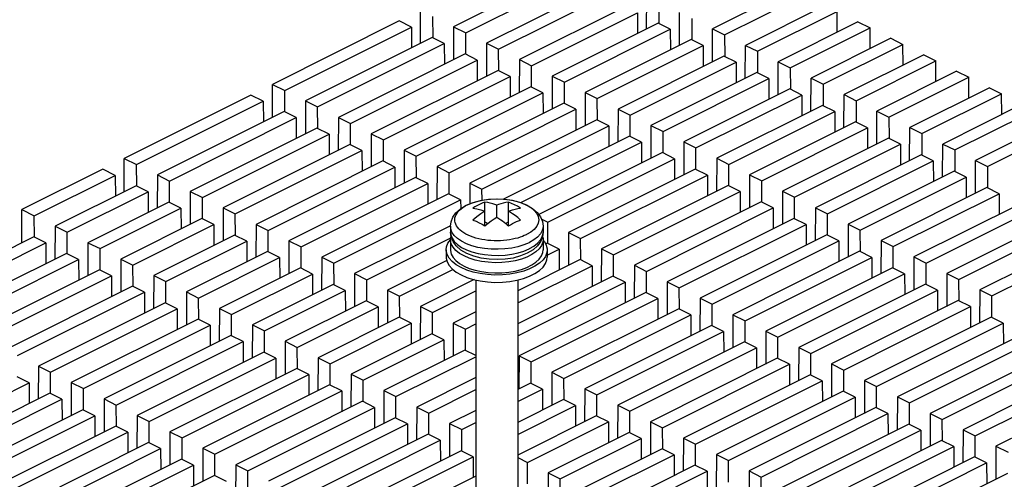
# Paper-space layout '005_EXP_CORICANT_PE_DRAWING_3_1' of a CAD drawing. Header units: millimetres. Extents: x 6 to 413, y 7 to 290.
# Tile 276 of 362: x 237.19 to 247.72, y 210.39 to 215.31. Entities that reach past the tile are written whole.
import ezdxf

# ---------------------------------------------------------------- set-up
doc = ezdxf.new("R2010")
doc.units = ezdxf.units.MM
doc.header["$LTSCALE"] = 23.1
doc.layers.add('M2P5X17_BL236', color=7, linetype='CONTINUOUS')
doc.layers.add('PCOM_B702_A__HEATSINK_BL253', color=7, linetype='CONTINUOUS')

# ---------------------------------------------------------------- blocks, each defined once
blk = doc.blocks.new('M2P5X17_BL236', base_point=(242.289, 211.697))
at = {"layer": 'M2P5X17_BL236', "color": 7, "linetype": 'Continuous'}
for p, q in [((241.948, 213.311), (241.972, 213.324)), ((241.972, 213.324), (241.975, 213.325)), ((241.975, 213.325), (242.028, 213.348)), ((242.162, 213.1), (242.162, 213.354)), ((242.289, 213.195), (242.289, 213.322)), ((242.416, 213.1), (242.416, 213.354)), ((241.794, 213.097), (241.794, 213.032)), ((242.162, 213.144), (242.195, 213.127)), ((242.383, 213.127), (242.416, 213.144)), ((242.459, 213.125), (242.48, 213.136)), ((242.716, 213.096), (242.689, 213.063)), ((242.784, 213.097), (242.784, 213.032)), ((241.794, 213.032), (241.797, 213.005)), ((241.8, 212.982), (241.794, 213.032)), ((241.821, 212.933), (241.8, 212.982)), ((242.606, 213.007), (242.603, 213.005)), ((242.784, 213.032), (242.778, 212.984)), ((241.794, 212.954), (241.794, 212.845)), ((242.639, 212.922), (242.636, 212.92)), ((242.784, 212.951), (242.784, 212.845)), ((241.749, 212.845), (241.749, 212.767)), ((242.637, 212.856), (242.639, 212.857)), ((242.829, 212.845), (242.829, 212.767)), ((242.064, 212.523), (242.064, 210.117)), ((242.514, 212.522), (242.514, 210.117))]:
    blk.add_line(p, q, dxfattribs=at)
for points in [[(241.962, 213.321), (242.035, 213.351), (242.115, 213.372), (242.199, 213.385), (242.285, 213.39), (242.371, 213.386), (242.455, 213.374), (242.534, 213.353), (242.608, 213.325), (242.672, 213.287), (242.722, 213.244), (242.757, 213.196), (242.777, 213.147), (242.784, 213.097)], [(242.028, 213.348), (242.089, 213.366), (242.154, 213.379), (242.222, 213.387), (242.292, 213.39), (242.362, 213.387), (242.43, 213.378), (242.495, 213.365), (242.555, 213.346)], [(241.794, 213.097), (241.8, 213.145), (241.819, 213.193), (241.852, 213.24), (241.901, 213.284), (241.962, 213.321)], [(241.869, 213.086), (241.858, 213.102), (241.85, 213.118), (241.844, 213.135), (241.841, 213.152), (241.84, 213.17), (241.842, 213.187), (241.847, 213.204), (241.854, 213.22), (241.864, 213.237), (241.876, 213.253), (241.891, 213.269), (241.908, 213.283), (241.927, 213.298), (241.948, 213.311)], [(242.098, 213.327), (242.077, 213.315), (242.056, 213.304), (242.034, 213.291)], [(242.034, 213.291), (242.076, 213.284), (242.119, 213.273), (242.162, 213.258)], [(242.162, 213.354), (242.141, 213.346), (242.119, 213.337), (242.098, 213.327)], [(242.289, 213.322), (242.269, 213.329), (242.246, 213.337), (242.22, 213.344), (242.192, 213.35), (242.162, 213.354)], [(242.416, 213.354), (242.386, 213.35), (242.358, 213.344), (242.332, 213.337), (242.309, 213.329), (242.289, 213.322)], [(242.543, 213.291), (242.512, 213.31), (242.48, 213.327), (242.448, 213.341), (242.416, 213.354)], [(242.416, 213.258), (242.436, 213.266), (242.459, 213.273), (242.485, 213.28), (242.513, 213.286), (242.543, 213.291)], [(242.555, 213.346), (242.608, 213.323), (242.653, 213.296), (242.69, 213.266), (242.716, 213.234), (242.732, 213.2), (242.738, 213.165), (242.732, 213.13), (242.716, 213.096)], [(242.162, 213.258), (242.119, 213.23), (242.077, 213.199), (242.034, 213.163)], [(242.228, 213.154), (242.26, 213.176), (242.289, 213.195)], [(242.289, 213.195), (242.31, 213.181), (242.331, 213.167)], [(242.543, 213.163), (242.513, 213.189), (242.485, 213.211), (242.459, 213.23), (242.436, 213.245), (242.416, 213.258)], [(241.912, 212.936), (241.869, 212.966), (241.835, 212.999), (241.81, 213.034), (241.797, 213.07), (241.794, 213.097)], [(241.936, 213.026), (241.916, 213.04), (241.898, 213.055), (241.883, 213.07), (241.869, 213.086)], [(242.034, 213.163), (242.068, 213.15), (242.101, 213.134)], [(242.101, 213.134), (242.132, 213.118), (242.162, 213.1)], [(242.162, 213.1), (242.196, 213.128), (242.228, 213.154)], [(242.331, 213.167), (242.35, 213.153), (242.368, 213.139), (242.385, 213.126), (242.401, 213.113), (242.416, 213.1)], [(242.416, 213.1), (242.437, 213.113), (242.459, 213.125)], [(242.48, 213.136), (242.501, 213.146), (242.522, 213.155), (242.543, 213.163)], [(242.784, 213.097), (242.784, 213.087), (242.775, 213.051), (242.756, 213.015), (242.726, 212.981)], [(241.794, 212.954), (241.797, 212.982), (241.8, 212.989)], [(241.797, 213.005), (241.811, 212.969), (241.835, 212.934), (241.869, 212.901), (241.913, 212.871)], [(242.603, 213.005), (242.583, 212.996), (242.563, 212.987), (242.539, 212.979), (242.514, 212.971), (242.486, 212.964), (242.457, 212.957), (242.426, 212.952), (242.395, 212.947), (242.362, 212.944), (242.329, 212.942), (242.295, 212.941), (242.261, 212.941), (242.227, 212.943), (242.194, 212.946), (242.161, 212.95), (242.129, 212.956), (242.097, 212.962), (242.066, 212.97), (242.037, 212.98), (242.009, 212.99), (241.983, 213.001), (241.958, 213.013), (241.936, 213.026)], [(242.689, 213.063), (242.652, 213.033), (242.606, 213.007)], [(242.778, 212.984), (242.759, 212.936), (242.726, 212.889), (242.677, 212.846), (242.616, 212.809)], [(242.639, 212.857), (242.687, 212.885), (242.726, 212.916), (242.756, 212.95), (242.775, 212.986), (242.784, 213.023), (242.784, 213.032)], [(242.726, 212.981), (242.687, 212.95), (242.639, 212.922)], [(242.778, 212.987), (242.784, 212.964), (242.784, 212.954)], [(241.749, 212.845), (241.752, 212.875), (241.767, 212.915), (241.794, 212.953)], [(241.939, 212.779), (241.891, 212.807), (241.851, 212.839), (241.822, 212.873), (241.803, 212.908), (241.794, 212.945), (241.794, 212.954)], [(242.616, 212.809), (242.543, 212.779), (242.463, 212.757), (242.379, 212.744), (242.293, 212.74), (242.207, 212.743), (242.123, 212.755), (242.044, 212.776), (241.97, 212.805), (241.906, 212.842), (241.856, 212.886), (241.821, 212.933)], [(242.636, 212.92), (242.579, 212.897), (242.516, 212.877), (242.449, 212.863), (242.377, 212.854), (242.304, 212.85), (242.23, 212.851), (242.158, 212.858), (242.088, 212.871), (242.023, 212.888), (241.964, 212.91), (241.912, 212.936)], [(241.913, 212.871), (241.965, 212.845), (242.024, 212.823), (242.089, 212.806), (242.159, 212.793), (242.231, 212.786), (242.305, 212.785), (242.378, 212.789), (242.45, 212.798), (242.518, 212.813), (242.58, 212.832), (242.637, 212.856)], [(242.784, 212.954), (242.781, 212.927), (242.767, 212.89), (242.743, 212.855), (242.708, 212.823), (242.664, 212.793), (242.612, 212.767), (242.553, 212.745), (242.487, 212.728), (242.418, 212.715), (242.345, 212.708), (242.271, 212.707), (242.198, 212.711), (242.126, 212.721), (242.058, 212.735), (241.995, 212.755), (241.939, 212.779)], [(242.782, 212.953), (242.799, 212.934), (242.819, 212.895), (242.829, 212.855), (242.829, 212.845)], [(241.907, 212.654), (241.854, 212.685), (241.811, 212.719), (241.779, 212.756), (241.758, 212.795), (241.749, 212.835), (241.749, 212.845)], [(241.749, 212.767), (241.749, 212.757), (241.758, 212.717), (241.779, 212.678), (241.811, 212.641), (241.854, 212.607), (241.907, 212.576)], [(241.794, 212.845), (241.794, 212.836), (241.802, 212.799), (241.821, 212.764), (241.851, 212.73), (241.891, 212.698), (241.939, 212.67)], [(242.829, 212.845), (242.826, 212.815), (242.811, 212.775), (242.784, 212.737), (242.746, 212.702), (242.698, 212.669), (242.641, 212.641), (242.577, 212.617), (242.505, 212.598), (242.429, 212.584), (242.35, 212.577), (242.269, 212.575), (242.189, 212.58), (242.111, 212.59), (242.037, 212.606), (241.968, 212.628), (241.907, 212.654)], [(241.939, 212.67), (241.995, 212.646), (242.058, 212.626), (242.126, 212.612), (242.197, 212.602), (242.27, 212.598), (242.344, 212.599), (242.417, 212.606), (242.487, 212.618), (242.552, 212.636), (242.612, 212.657), (242.664, 212.684), (242.708, 212.713), (242.742, 212.746), (242.767, 212.781), (242.781, 212.817), (242.784, 212.845)], [(242.505, 212.52), (242.576, 212.539), (242.641, 212.563), (242.698, 212.591), (242.746, 212.623), (242.784, 212.659), (242.81, 212.697), (242.825, 212.737), (242.829, 212.767)], [(241.907, 212.576), (241.968, 212.55), (242.037, 212.528)], [(242.037, 212.528), (242.111, 212.512), (242.189, 212.502), (242.269, 212.497), (242.35, 212.499), (242.429, 212.506), (242.505, 212.52)], [(242.448, 210.038), (242.416, 210.024), (242.38, 210.014), (242.34, 210.008), (242.299, 210.005), (242.258, 210.006), (242.217, 210.011), (242.179, 210.019), (242.145, 210.031), (242.116, 210.045), (242.092, 210.062), (242.076, 210.081), (242.066, 210.102), (242.064, 210.117)], [(242.514, 210.117), (242.514, 210.112), (242.508, 210.091), (242.495, 210.072), (242.475, 210.054), (242.448, 210.038)]]:
    blk.add_lwpolyline(points, dxfattribs=at)
blk = doc.blocks.new('PCOM_B702_A__HEATSINK_BL253', base_point=(243.689, 209.293))
at = {"layer": 'PCOM_B702_A__HEATSINK_BL253', "color": 7, "linetype": 'Continuous'}
for p, q in [((242.961, 215.796), (241.828, 215.229)), ((241.958, 215.165), (243.09, 215.731)), ((243.313, 215.62), (242.18, 215.053)), ((245.45, 215.633), (244.597, 215.207)), ((242.309, 214.989), (243.442, 215.555)), ((243.892, 215.206), (243.894, 215.559)), ((244.023, 215.494), (244.024, 215.264)), ((244.726, 215.142), (245.579, 215.569)), ((241.474, 215.052), (241.474, 215.407)), ((243.664, 215.444), (242.532, 214.878)), ((245.801, 215.458), (244.949, 215.031)), ((245.078, 214.967), (245.93, 215.393)), ((245.931, 215.171), (245.93, 215.393)), ((241.245, 215.292), (239.889, 214.614)), ((241.377, 215.226), (241.245, 215.292)), ((241.607, 215.111), (241.606, 215.341)), ((242.661, 214.813), (243.794, 215.379)), ((243.794, 215.379), (243.795, 215.157)), ((244.244, 215.03), (244.245, 215.383)), ((244.374, 215.318), (244.375, 215.089)), ((240.021, 214.548), (241.377, 215.226)), ((241.377, 215.226), (241.378, 215.004)), ((241.828, 215.229), (241.827, 214.877)), ((241.828, 215.229), (241.958, 215.165)), ((244.016, 215.268), (242.883, 214.702)), ((243.013, 214.637), (244.145, 215.204)), ((244.145, 215.204), (244.016, 215.268)), ((244.145, 215.204), (244.146, 214.982)), ((244.595, 214.855), (244.597, 215.207)), ((244.597, 215.207), (244.726, 215.142)), ((246.153, 215.282), (245.3, 214.855)), ((245.429, 214.791), (246.282, 215.217)), ((246.153, 215.282), (246.282, 215.217)), ((246.283, 214.995), (246.282, 215.217)), ((241.599, 215.115), (240.244, 214.437)), ((241.728, 215.05), (241.599, 215.115)), ((241.959, 214.935), (241.958, 215.165)), ((244.368, 215.092), (243.235, 214.526)), ((243.804, 215.162), (243.795, 215.167)), ((244.497, 215.028), (244.368, 215.092)), ((244.726, 215.142), (244.727, 214.913)), ((246.505, 215.106), (245.652, 214.679)), ((246.505, 215.106), (246.634, 215.041)), ((240.373, 214.372), (241.728, 215.05)), ((241.728, 215.05), (241.729, 214.828)), ((242.18, 215.053), (242.179, 214.701)), ((242.18, 215.053), (242.309, 214.989)), ((242.31, 214.759), (242.309, 214.989)), ((243.364, 214.461), (244.497, 215.028)), ((244.497, 215.028), (244.498, 214.806)), ((244.947, 214.679), (244.949, 215.031)), ((244.949, 215.031), (245.078, 214.967)), ((245.781, 214.615), (246.634, 215.041)), ((246.635, 214.819), (246.634, 215.041)), ((241.951, 214.939), (240.596, 214.261)), ((240.725, 214.197), (242.08, 214.874)), ((242.08, 214.874), (241.951, 214.939)), ((242.08, 214.874), (242.081, 214.652)), ((242.532, 214.878), (242.53, 214.525)), ((242.532, 214.878), (242.661, 214.813)), ((244.719, 214.917), (243.587, 214.35)), ((244.849, 214.852), (244.719, 214.917)), ((245.078, 214.967), (245.079, 214.737)), ((246.856, 214.93), (246.004, 214.504)), ((246.133, 214.439), (246.985, 214.866)), ((246.856, 214.93), (246.985, 214.866)), ((246.986, 214.643), (246.985, 214.866)), ((242.303, 214.763), (240.947, 214.085)), ((242.432, 214.699), (242.303, 214.763)), ((242.662, 214.583), (242.661, 214.813)), ((243.716, 214.286), (244.849, 214.852)), ((244.849, 214.852), (244.85, 214.63)), ((245.299, 214.503), (245.3, 214.855)), ((245.3, 214.855), (245.429, 214.791)), ((245.429, 214.791), (245.43, 214.561)), ((241.076, 214.021), (242.432, 214.699)), ((242.432, 214.699), (242.433, 214.476)), ((242.883, 214.702), (242.882, 214.349)), ((242.883, 214.702), (243.013, 214.637)), ((245.071, 214.741), (243.938, 214.174)), ((244.068, 214.11), (245.2, 214.676)), ((245.2, 214.676), (245.071, 214.741)), ((245.2, 214.676), (245.201, 214.454)), ((245.65, 214.327), (245.652, 214.679)), ((245.652, 214.679), (245.781, 214.615)), ((247.208, 214.754), (246.355, 214.328)), ((246.484, 214.263), (247.337, 214.69)), ((247.208, 214.754), (247.337, 214.69)), ((247.338, 214.468), (247.337, 214.69)), ((239.889, 214.26), (239.889, 214.614)), ((239.889, 214.614), (240.021, 214.548)), ((240.022, 214.319), (240.021, 214.548)), ((242.654, 214.587), (241.299, 213.909)), ((242.783, 214.523), (242.654, 214.587)), ((243.014, 214.408), (243.013, 214.637)), ((245.423, 214.565), (244.29, 213.999)), ((245.552, 214.5), (245.423, 214.565)), ((245.781, 214.615), (245.782, 214.385)), ((247.56, 214.578), (246.707, 214.152)), ((247.56, 214.578), (247.689, 214.514)), ((239.66, 214.5), (238.305, 213.822)), ((239.792, 214.434), (239.66, 214.5)), ((241.428, 213.845), (242.783, 214.523)), ((242.783, 214.523), (242.784, 214.301)), ((243.235, 214.526), (243.234, 214.174)), ((243.235, 214.526), (243.364, 214.461)), ((243.365, 214.232), (243.364, 214.461)), ((244.419, 213.934), (245.552, 214.5)), ((245.552, 214.5), (245.553, 214.278)), ((246.002, 214.151), (246.004, 214.504)), ((246.004, 214.504), (246.133, 214.439)), ((246.836, 214.087), (247.689, 214.514)), ((247.69, 214.292), (247.689, 214.514)), ((238.437, 213.756), (239.792, 214.434)), ((239.792, 214.434), (239.793, 214.212)), ((240.244, 214.437), (240.242, 214.084)), ((240.244, 214.437), (240.373, 214.372)), ((240.374, 214.143), (240.373, 214.372)), ((243.006, 214.411), (241.651, 213.734)), ((241.78, 213.669), (243.135, 214.347)), ((243.135, 214.347), (243.006, 214.411)), ((243.135, 214.347), (243.136, 214.125)), ((243.587, 214.35), (243.585, 213.998)), ((243.587, 214.35), (243.716, 214.286)), ((245.774, 214.389), (244.642, 213.823)), ((245.904, 214.325), (245.774, 214.389)), ((246.133, 214.439), (246.134, 214.21)), ((247.911, 214.403), (247.059, 213.976)), ((247.188, 213.912), (248.04, 214.338)), ((240.015, 214.322), (238.659, 213.645)), ((238.788, 213.58), (240.144, 214.258)), ((240.144, 214.258), (240.015, 214.322)), ((240.144, 214.258), (240.145, 214.036)), ((240.596, 214.261), (240.594, 213.909)), ((240.596, 214.261), (240.725, 214.197)), ((243.358, 214.236), (242.002, 213.558)), ((243.487, 214.171), (243.358, 214.236)), ((243.717, 214.056), (243.716, 214.286)), ((244.771, 213.758), (245.904, 214.325)), ((245.904, 214.325), (245.905, 214.103)), ((246.354, 213.975), (246.355, 214.328)), ((246.355, 214.328), (246.484, 214.263)), ((246.484, 214.263), (246.485, 214.034)), ((240.366, 214.147), (239.011, 213.469)), ((240.496, 214.082), (240.366, 214.147)), ((240.726, 213.967), (240.725, 214.197)), ((242.131, 213.493), (243.487, 214.171)), ((243.487, 214.171), (243.488, 213.949)), ((243.938, 214.174), (243.937, 213.822)), ((243.938, 214.174), (244.068, 214.11)), ((246.126, 214.213), (244.993, 213.647)), ((245.123, 213.582), (246.255, 214.149)), ((246.255, 214.149), (246.126, 214.213)), ((246.255, 214.149), (246.256, 213.927)), ((246.705, 213.8), (246.707, 214.152)), ((246.707, 214.152), (246.836, 214.087)), ((248.263, 214.227), (247.41, 213.8)), ((247.539, 213.736), (248.392, 214.162)), ((239.14, 213.404), (240.496, 214.082)), ((240.496, 214.082), (240.497, 213.86)), ((240.947, 214.085), (240.946, 213.733)), ((240.947, 214.085), (241.076, 214.021)), ((241.077, 213.791), (241.076, 214.021)), ((243.709, 214.06), (242.362, 213.386)), ((243.838, 213.995), (243.709, 214.06)), ((244.069, 213.88), (244.068, 214.11)), ((246.478, 214.037), (245.345, 213.471)), ((246.607, 213.973), (246.478, 214.037)), ((246.836, 214.087), (246.837, 213.858)), ((240.718, 213.971), (239.363, 213.293)), ((240.847, 213.906), (240.718, 213.971)), ((242.546, 213.349), (243.838, 213.995)), ((243.838, 213.995), (243.839, 213.773)), ((244.29, 213.999), (244.289, 213.646)), ((244.29, 213.999), (244.419, 213.934)), ((244.42, 213.704), (244.419, 213.934)), ((245.474, 213.407), (246.607, 213.973)), ((246.607, 213.973), (246.608, 213.751)), ((247.057, 213.624), (247.059, 213.976)), ((247.059, 213.976), (247.188, 213.912)), ((238.305, 213.467), (238.305, 213.822)), ((238.305, 213.822), (238.437, 213.756)), ((239.492, 213.228), (240.847, 213.906)), ((240.847, 213.906), (240.848, 213.684)), ((241.299, 213.909), (241.297, 213.557)), ((241.299, 213.909), (241.428, 213.845)), ((241.429, 213.615), (241.428, 213.845)), ((244.061, 213.884), (242.738, 213.222)), ((242.835, 213.142), (244.19, 213.819)), ((244.19, 213.819), (244.061, 213.884)), ((244.19, 213.819), (244.191, 213.597)), ((244.642, 213.823), (244.64, 213.47)), ((244.642, 213.823), (244.771, 213.758)), ((246.829, 213.862), (245.697, 213.295)), ((246.959, 213.797), (246.829, 213.862)), ((247.188, 213.912), (247.189, 213.682)), ((238.075, 213.707), (237.21, 213.275)), ((238.208, 213.641), (238.075, 213.707)), ((238.438, 213.526), (238.437, 213.756)), ((241.07, 213.795), (239.714, 213.117)), ((239.843, 213.053), (241.199, 213.73)), ((241.199, 213.73), (241.07, 213.795)), ((241.199, 213.73), (241.2, 213.508)), ((241.651, 213.734), (241.649, 213.381)), ((241.651, 213.734), (241.78, 213.669)), ((244.413, 213.708), (243.057, 213.03)), ((244.542, 213.644), (244.413, 213.708)), ((244.772, 213.529), (244.771, 213.758)), ((245.826, 213.231), (246.959, 213.797)), ((246.959, 213.797), (246.96, 213.575)), ((247.409, 213.448), (247.41, 213.8)), ((247.41, 213.8), (247.539, 213.736)), ((247.539, 213.736), (247.54, 213.506)), ((237.342, 213.209), (238.208, 213.641)), ((238.208, 213.641), (238.209, 213.419)), ((238.659, 213.645), (238.658, 213.292)), ((238.659, 213.645), (238.788, 213.58)), ((241.421, 213.619), (240.066, 212.941)), ((241.551, 213.555), (241.421, 213.619)), ((241.781, 213.439), (241.78, 213.669)), ((243.186, 212.966), (244.542, 213.644)), ((244.542, 213.644), (244.543, 213.422)), ((244.993, 213.647), (244.992, 213.294)), ((244.993, 213.647), (245.123, 213.582)), ((247.181, 213.686), (246.048, 213.119)), ((246.178, 213.055), (247.31, 213.621)), ((247.31, 213.621), (247.181, 213.686)), ((247.31, 213.621), (247.311, 213.399)), ((238.43, 213.53), (237.565, 213.097)), ((238.559, 213.465), (238.43, 213.53)), ((238.789, 213.35), (238.788, 213.58)), ((240.195, 212.877), (241.551, 213.555)), ((241.551, 213.555), (241.552, 213.332)), ((242.002, 213.558), (242.001, 213.337)), ((242.002, 213.558), (242.131, 213.493)), ((242.132, 213.375), (242.131, 213.493)), ((244.764, 213.532), (243.409, 212.855)), ((244.893, 213.468), (244.764, 213.532)), ((245.124, 213.353), (245.123, 213.582)), ((247.533, 213.51), (246.4, 212.944)), ((247.662, 213.445), (247.533, 213.51)), ((237.694, 213.033), (238.559, 213.465)), ((238.559, 213.465), (238.56, 213.243)), ((239.011, 213.469), (239.009, 213.116)), ((239.011, 213.469), (239.14, 213.404)), ((239.141, 213.175), (239.14, 213.404)), ((241.773, 213.443), (240.418, 212.765)), ((241.902, 213.379), (241.773, 213.443)), ((243.538, 212.79), (244.893, 213.468)), ((244.893, 213.468), (244.894, 213.246)), ((245.345, 213.471), (245.344, 213.119)), ((245.345, 213.471), (245.474, 213.407)), ((245.475, 213.177), (245.474, 213.407)), ((246.529, 212.879), (247.662, 213.445)), ((247.662, 213.445), (247.663, 213.223)), ((238.782, 213.354), (237.916, 212.921)), ((238.045, 212.857), (238.911, 213.29)), ((238.911, 213.29), (238.782, 213.354)), ((238.911, 213.29), (238.912, 213.068)), ((239.363, 213.293), (239.361, 212.941)), ((239.363, 213.293), (239.492, 213.228)), ((240.547, 212.701), (241.902, 213.379)), ((241.902, 213.379), (241.903, 213.285)), ((245.116, 213.357), (243.761, 212.679)), ((243.89, 212.614), (245.245, 213.292)), ((245.245, 213.292), (245.116, 213.357)), ((245.245, 213.292), (245.246, 213.07)), ((245.697, 213.295), (245.695, 212.943)), ((245.697, 213.295), (245.826, 213.231)), ((247.884, 213.334), (246.752, 212.768)), ((237.21, 212.92), (237.21, 213.275)), ((237.21, 213.275), (237.342, 213.209)), ((237.343, 212.979), (237.342, 213.209)), ((239.134, 213.178), (238.268, 212.746)), ((239.263, 213.114), (239.134, 213.178)), ((239.493, 212.999), (239.492, 213.228)), ((245.468, 213.181), (244.112, 212.503)), ((245.597, 213.116), (245.468, 213.181)), ((245.827, 213.001), (245.826, 213.231)), ((246.881, 212.703), (248.014, 213.27)), ((237.565, 213.097), (237.563, 212.745)), ((237.565, 213.097), (237.694, 213.033)), ((238.397, 212.681), (239.263, 213.114)), ((239.263, 213.114), (239.264, 212.892)), ((239.714, 213.117), (239.713, 212.765)), ((239.714, 213.117), (239.843, 213.053)), ((241.795, 213.102), (240.769, 212.59)), ((242.765, 213.176), (242.835, 213.142)), ((242.836, 212.912), (242.835, 213.142)), ((244.241, 212.438), (245.597, 213.116)), ((245.597, 213.116), (245.598, 212.894)), ((246.048, 213.119), (246.047, 212.767)), ((246.048, 213.119), (246.178, 213.055)), ((248.236, 213.158), (247.103, 212.592)), ((247.233, 212.527), (248.365, 213.094)), ((237.336, 212.983), (235.98, 212.305)), ((237.465, 212.918), (237.336, 212.983)), ((237.695, 212.803), (237.694, 213.033)), ((239.485, 213.003), (238.62, 212.57)), ((239.614, 212.938), (239.485, 213.003)), ((239.844, 212.823), (239.843, 213.053)), ((240.898, 212.525), (241.796, 212.974)), ((243.057, 213.03), (243.056, 212.678)), ((243.057, 213.03), (243.186, 212.966)), ((243.187, 212.736), (243.186, 212.966)), ((245.819, 213.005), (244.464, 212.327)), ((245.948, 212.94), (245.819, 213.005)), ((246.179, 212.825), (246.178, 213.055)), ((248.588, 212.983), (247.455, 212.416)), ((236.109, 212.24), (237.465, 212.918)), ((237.465, 212.918), (237.466, 212.696)), ((237.916, 212.921), (237.915, 212.569)), ((237.916, 212.921), (238.045, 212.857)), ((238.749, 212.505), (239.614, 212.938)), ((239.614, 212.938), (239.615, 212.716)), ((240.066, 212.941), (240.064, 212.589)), ((240.066, 212.941), (240.195, 212.877)), ((240.196, 212.647), (240.195, 212.877)), ((242.828, 212.916), (242.813, 212.908)), ((242.957, 212.851), (242.828, 212.916)), ((244.593, 212.263), (245.948, 212.94)), ((245.948, 212.94), (245.949, 212.718)), ((246.4, 212.944), (246.399, 212.591)), ((246.4, 212.944), (246.529, 212.879)), ((246.53, 212.649), (246.529, 212.879)), ((247.584, 212.352), (248.717, 212.918)), ((237.687, 212.807), (236.332, 212.129)), ((237.816, 212.742), (237.687, 212.807)), ((238.046, 212.627), (238.045, 212.857)), ((239.837, 212.827), (238.971, 212.394)), ((239.1, 212.329), (239.966, 212.762)), ((239.966, 212.762), (239.837, 212.827)), ((239.966, 212.762), (239.967, 212.54)), ((240.418, 212.765), (240.416, 212.413)), ((240.418, 212.765), (240.547, 212.701)), ((242.829, 212.787), (242.957, 212.851)), ((242.957, 212.851), (242.958, 212.629)), ((243.409, 212.855), (243.407, 212.502)), ((243.409, 212.855), (243.538, 212.79)), ((243.539, 212.56), (243.538, 212.79)), ((246.171, 212.829), (244.815, 212.151)), ((244.945, 212.087), (246.3, 212.764)), ((246.3, 212.764), (246.171, 212.829)), ((246.3, 212.764), (246.301, 212.542)), ((246.752, 212.768), (246.75, 212.415)), ((246.752, 212.768), (246.881, 212.703)), ((236.461, 212.065), (237.816, 212.742)), ((237.816, 212.742), (237.817, 212.52)), ((238.268, 212.746), (238.266, 212.393)), ((238.268, 212.746), (238.397, 212.681)), ((238.398, 212.451), (238.397, 212.681)), ((240.189, 212.651), (239.323, 212.218)), ((240.318, 212.586), (240.189, 212.651)), ((240.548, 212.471), (240.547, 212.701)), ((241.755, 212.731), (241.121, 212.414)), ((243.18, 212.74), (242.514, 212.407)), ((242.514, 212.278), (243.309, 212.675)), ((243.309, 212.675), (243.18, 212.74)), ((243.309, 212.675), (243.31, 212.453)), ((243.761, 212.679), (243.759, 212.326)), ((243.761, 212.679), (243.89, 212.614)), ((246.523, 212.653), (245.167, 211.975)), ((246.652, 212.589), (246.523, 212.653)), ((246.882, 212.474), (246.881, 212.703)), ((238.039, 212.631), (236.683, 211.953)), ((236.813, 211.889), (238.168, 212.567)), ((238.168, 212.567), (238.039, 212.631)), ((238.168, 212.567), (238.169, 212.344)), ((238.62, 212.57), (238.618, 212.217)), ((238.62, 212.57), (238.749, 212.505)), ((239.452, 212.154), (240.318, 212.586)), ((240.318, 212.586), (240.319, 212.364)), ((240.769, 212.59), (240.768, 212.237)), ((240.769, 212.59), (240.898, 212.525)), ((241.25, 212.349), (241.82, 212.634)), ((243.531, 212.564), (242.514, 212.055)), ((243.661, 212.5), (243.531, 212.564)), ((243.891, 212.385), (243.89, 212.614)), ((245.296, 211.911), (246.652, 212.589)), ((246.652, 212.589), (246.653, 212.367)), ((247.103, 212.592), (247.102, 212.24)), ((247.103, 212.592), (247.233, 212.527)), ((238.391, 212.455), (237.035, 211.777)), ((238.52, 212.391), (238.391, 212.455)), ((238.75, 212.276), (238.749, 212.505)), ((240.54, 212.475), (239.675, 212.042)), ((240.669, 212.411), (240.54, 212.475)), ((240.899, 212.296), (240.898, 212.525)), ((242.048, 212.526), (241.473, 212.238)), ((242.514, 211.926), (243.661, 212.5)), ((243.661, 212.5), (243.662, 212.278)), ((244.112, 212.503), (244.111, 212.15)), ((244.112, 212.503), (244.241, 212.438)), ((246.874, 212.477), (245.519, 211.8)), ((247.003, 212.413), (246.874, 212.477)), ((247.234, 212.298), (247.233, 212.527)), ((237.164, 211.713), (238.52, 212.391)), ((238.52, 212.391), (238.521, 212.169)), ((238.971, 212.394), (238.97, 212.042)), ((238.971, 212.394), (239.1, 212.329)), ((239.804, 211.978), (240.669, 212.411)), ((240.669, 212.411), (240.67, 212.188)), ((241.121, 212.414), (241.119, 212.061)), ((241.121, 212.414), (241.25, 212.349)), ((241.251, 212.12), (241.25, 212.349)), ((241.602, 212.173), (242.064, 212.405)), ((243.883, 212.388), (242.528, 211.711)), ((244.012, 212.324), (243.883, 212.388)), ((244.242, 212.209), (244.241, 212.438)), ((245.648, 211.735), (247.003, 212.413)), ((247.003, 212.413), (247.004, 212.191)), ((247.455, 212.416), (247.454, 212.064)), ((247.455, 212.416), (247.584, 212.352)), ((247.585, 212.122), (247.584, 212.352)), ((238.742, 212.279), (237.387, 211.602)), ((238.871, 212.215), (238.742, 212.279)), ((239.101, 212.1), (239.1, 212.329)), ((240.892, 212.299), (240.026, 211.867)), ((240.155, 211.802), (241.021, 212.235)), ((241.021, 212.235), (240.892, 212.299)), ((241.021, 212.235), (241.022, 212.013)), ((241.473, 212.238), (241.471, 211.886)), ((241.473, 212.238), (241.602, 212.173)), ((242.657, 211.646), (244.012, 212.324)), ((244.012, 212.324), (244.013, 212.102)), ((244.464, 212.327), (244.462, 211.975)), ((244.464, 212.327), (244.593, 212.263)), ((244.594, 212.033), (244.593, 212.263)), ((247.226, 212.302), (245.87, 211.624)), ((246, 211.559), (247.355, 212.237)), ((247.355, 212.237), (247.226, 212.302)), ((247.355, 212.237), (247.356, 212.015)), ((237.516, 211.537), (238.871, 212.215)), ((238.871, 212.215), (238.872, 211.993)), ((239.323, 212.218), (239.321, 211.866)), ((239.323, 212.218), (239.452, 212.154)), ((239.453, 211.924), (239.452, 212.154)), ((241.244, 212.123), (240.378, 211.691)), ((241.373, 212.059), (241.244, 212.123)), ((241.603, 211.944), (241.602, 212.173)), ((242.064, 212.182), (241.824, 212.062)), ((244.235, 212.213), (242.879, 211.535)), ((243.008, 211.47), (244.364, 212.148)), ((244.364, 212.148), (244.235, 212.213)), ((244.364, 212.148), (244.365, 211.926)), ((244.815, 212.151), (244.814, 211.799)), ((244.815, 212.151), (244.945, 212.087)), ((247.578, 212.126), (246.222, 211.448)), ((247.707, 212.061), (247.578, 212.126)), ((239.094, 212.104), (237.738, 211.426)), ((237.868, 211.361), (239.223, 212.039)), ((239.223, 212.039), (239.094, 212.104)), ((239.223, 212.039), (239.224, 211.817)), ((239.675, 212.042), (239.673, 211.69)), ((239.675, 212.042), (239.804, 211.978)), ((240.507, 211.626), (241.373, 212.059)), ((241.373, 212.059), (241.374, 211.837)), ((241.824, 212.062), (241.823, 211.71)), ((241.824, 212.062), (241.953, 211.998)), ((241.953, 211.998), (242.064, 212.053)), ((244.586, 212.037), (243.231, 211.359)), ((244.716, 211.972), (244.586, 212.037)), ((244.946, 211.857), (244.945, 212.087)), ((246.351, 211.383), (247.707, 212.061)), ((247.707, 212.061), (247.708, 211.839)), ((239.446, 211.928), (238.09, 211.25)), ((239.575, 211.863), (239.446, 211.928)), ((239.805, 211.748), (239.804, 211.978)), ((241.595, 211.948), (240.73, 211.515)), ((241.724, 211.883), (241.595, 211.948)), ((241.954, 211.768), (241.953, 211.998)), ((243.36, 211.294), (244.716, 211.972)), ((244.716, 211.972), (244.717, 211.75)), ((245.167, 211.975), (245.166, 211.623)), ((245.167, 211.975), (245.296, 211.911)), ((247.929, 211.95), (246.574, 211.272)), ((238.219, 211.185), (239.575, 211.863)), ((239.575, 211.863), (239.576, 211.641)), ((240.026, 211.867), (240.025, 211.514)), ((240.026, 211.867), (240.155, 211.802)), ((240.859, 211.45), (241.724, 211.883)), ((241.724, 211.883), (241.725, 211.661)), ((244.938, 211.861), (243.583, 211.183)), ((245.067, 211.796), (244.938, 211.861)), ((245.297, 211.681), (245.296, 211.911)), ((246.703, 211.208), (248.058, 211.885)), ((239.797, 211.752), (238.442, 211.074)), ((239.926, 211.687), (239.797, 211.752)), ((240.156, 211.572), (240.155, 211.802)), ((241.947, 211.772), (241.081, 211.339)), ((242.064, 211.713), (241.947, 211.772)), ((242.528, 211.711), (242.526, 211.358)), ((242.528, 211.711), (242.657, 211.646)), ((243.712, 211.119), (245.067, 211.796)), ((245.067, 211.796), (245.068, 211.574)), ((245.519, 211.8), (245.517, 211.447)), ((245.519, 211.8), (245.648, 211.735)), ((245.649, 211.505), (245.648, 211.735)), ((248.281, 211.774), (246.925, 211.096)), ((247.055, 211.032), (248.41, 211.71)), ((237.387, 211.602), (237.385, 211.249)), ((237.387, 211.602), (237.516, 211.537)), ((238.571, 211.01), (239.926, 211.687)), ((239.926, 211.687), (239.927, 211.465)), ((240.378, 211.691), (240.376, 211.338)), ((240.378, 211.691), (240.507, 211.626)), ((240.508, 211.397), (240.507, 211.626)), ((241.21, 211.275), (242.064, 211.701)), ((242.658, 211.416), (242.657, 211.646)), ((245.29, 211.685), (243.934, 211.007)), ((244.063, 210.943), (245.419, 211.621)), ((245.419, 211.621), (245.29, 211.685)), ((245.419, 211.621), (245.42, 211.398)), ((245.87, 211.624), (245.869, 211.271)), ((245.87, 211.624), (246, 211.559)), ((248.633, 211.598), (247.277, 210.921)), ((237.517, 211.307), (237.516, 211.537)), ((240.149, 211.576), (238.793, 210.898)), ((238.923, 210.834), (240.278, 211.512)), ((240.278, 211.512), (240.149, 211.576)), ((240.278, 211.512), (240.279, 211.29)), ((240.73, 211.515), (240.728, 211.162)), ((240.73, 211.515), (240.859, 211.45)), ((242.879, 211.535), (242.878, 211.182)), ((242.879, 211.535), (243.008, 211.47)), ((245.641, 211.509), (244.286, 210.831)), ((245.771, 211.445), (245.641, 211.509)), ((246.001, 211.33), (246, 211.559)), ((247.406, 210.856), (248.762, 211.534)), ((235.931, 210.745), (237.287, 211.423)), ((237.287, 211.423), (237.158, 211.487)), ((237.287, 211.423), (237.288, 211.2)), ((237.738, 211.426), (237.737, 211.073)), ((237.738, 211.426), (237.868, 211.361)), ((240.501, 211.4), (239.145, 210.723)), ((240.63, 211.336), (240.501, 211.4)), ((240.86, 211.221), (240.859, 211.45)), ((242.064, 211.479), (241.433, 211.163)), ((242.65, 211.42), (242.514, 211.352)), ((242.779, 211.356), (242.65, 211.42)), ((243.009, 211.241), (243.008, 211.47)), ((244.415, 210.767), (245.771, 211.445)), ((245.771, 211.445), (245.772, 211.223)), ((246.222, 211.448), (246.221, 211.096)), ((246.222, 211.448), (246.351, 211.383)), ((248.984, 211.422), (247.629, 210.745)), ((237.509, 211.311), (236.154, 210.633)), ((237.638, 211.247), (237.509, 211.311)), ((237.869, 211.132), (237.868, 211.361)), ((239.274, 210.658), (240.63, 211.336)), ((240.63, 211.336), (240.631, 211.114)), ((241.081, 211.339), (241.08, 210.987)), ((241.081, 211.339), (241.21, 211.275)), ((241.562, 211.099), (242.064, 211.35)), ((242.514, 211.223), (242.779, 211.356)), ((242.779, 211.356), (242.78, 211.134)), ((243.231, 211.359), (243.229, 211.006)), ((243.231, 211.359), (243.36, 211.294)), ((243.361, 211.065), (243.36, 211.294)), ((245.993, 211.333), (244.638, 210.656)), ((246.122, 211.269), (245.993, 211.333)), ((246.352, 211.154), (246.351, 211.383)), ((236.283, 210.569), (237.638, 211.247)), ((237.638, 211.247), (237.639, 211.025)), ((238.09, 211.25), (238.089, 210.898)), ((238.09, 211.25), (238.219, 211.185)), ((238.22, 210.956), (238.219, 211.185)), ((240.852, 211.225), (239.497, 210.547)), ((240.981, 211.16), (240.852, 211.225)), ((241.211, 211.045), (241.21, 211.275)), ((243.002, 211.244), (242.514, 211)), ((242.514, 210.871), (243.131, 211.18)), ((243.131, 211.18), (243.002, 211.244)), ((243.131, 211.18), (243.132, 210.958)), ((243.583, 211.183), (243.581, 210.831)), ((243.583, 211.183), (243.712, 211.119)), ((244.767, 210.591), (246.122, 211.269)), ((246.122, 211.269), (246.123, 211.047)), ((246.574, 211.272), (246.572, 210.92)), ((246.574, 211.272), (246.703, 211.208)), ((246.704, 210.978), (246.703, 211.208)), ((237.861, 211.135), (236.506, 210.458)), ((236.635, 210.393), (237.99, 211.071)), ((237.99, 211.071), (237.861, 211.135)), ((237.99, 211.071), (237.991, 210.849)), ((238.442, 211.074), (238.44, 210.722)), ((238.442, 211.074), (238.571, 211.01)), ((239.626, 210.482), (240.981, 211.16)), ((240.981, 211.16), (240.982, 210.938)), ((241.433, 211.163), (241.431, 210.811)), ((241.433, 211.163), (241.562, 211.099)), ((241.563, 210.869), (241.562, 211.099)), ((242.064, 211.127), (241.785, 210.987)), ((243.713, 210.889), (243.712, 211.119)), ((246.345, 211.158), (244.989, 210.48)), ((245.118, 210.415), (246.474, 211.093)), ((246.474, 211.093), (246.345, 211.158)), ((246.474, 211.093), (246.475, 210.871)), ((246.925, 211.096), (246.924, 210.744)), ((246.925, 211.096), (247.055, 211.032)), ((238.572, 210.78), (238.571, 211.01)), ((241.204, 211.049), (239.848, 210.371)), ((239.978, 210.306), (241.333, 210.984)), ((241.333, 210.984), (241.204, 211.049)), ((241.333, 210.984), (241.334, 210.762)), ((241.785, 210.987), (241.783, 210.635)), ((241.785, 210.987), (241.914, 210.923)), ((241.914, 210.923), (242.064, 210.998)), ((243.353, 211.069), (242.514, 210.649)), ((242.617, 210.571), (243.483, 211.004)), ((243.483, 211.004), (243.353, 211.069)), ((243.483, 211.004), (243.484, 210.782)), ((243.934, 211.007), (243.933, 210.655)), ((243.934, 211.007), (244.063, 210.943)), ((246.696, 210.982), (245.341, 210.304)), ((246.826, 210.917), (246.696, 210.982)), ((247.056, 210.802), (247.055, 211.032)), ((238.213, 210.96), (236.857, 210.282)), ((236.986, 210.217), (238.342, 210.895)), ((238.342, 210.895), (238.213, 210.96)), ((238.342, 210.895), (238.343, 210.673)), ((238.793, 210.898), (238.792, 210.546)), ((238.793, 210.898), (238.923, 210.834)), ((241.556, 210.873), (240.2, 210.195)), ((241.685, 210.808), (241.556, 210.873)), ((241.915, 210.693), (241.914, 210.923)), ((243.705, 210.893), (242.84, 210.46)), ((243.834, 210.828), (243.705, 210.893)), ((244.064, 210.713), (244.063, 210.943)), ((245.47, 210.239), (246.826, 210.917)), ((246.826, 210.917), (246.827, 210.695)), ((247.277, 210.921), (247.276, 210.568)), ((247.277, 210.921), (247.406, 210.856)), ((238.564, 210.784), (237.209, 210.106)), ((238.693, 210.719), (238.564, 210.784)), ((238.924, 210.604), (238.923, 210.834)), ((240.329, 210.131), (241.685, 210.808)), ((241.685, 210.808), (241.686, 210.586)), ((242.969, 210.395), (243.834, 210.828)), ((243.834, 210.828), (243.835, 210.606)), ((244.286, 210.831), (244.284, 210.479)), ((244.286, 210.831), (244.415, 210.767)), ((244.416, 210.537), (244.415, 210.767)), ((247.048, 210.806), (245.693, 210.128)), ((247.177, 210.741), (247.048, 210.806)), ((247.407, 210.626), (247.406, 210.856)), ((237.338, 210.041), (238.693, 210.719)), ((238.693, 210.719), (238.694, 210.497)), ((239.145, 210.723), (239.144, 210.37)), ((239.145, 210.723), (239.274, 210.658)), ((239.275, 210.428), (239.274, 210.658)), ((241.907, 210.697), (240.552, 210.019)), ((242.036, 210.632), (241.907, 210.697)), ((244.057, 210.717), (243.191, 210.284)), ((243.32, 210.22), (244.186, 210.652)), ((244.186, 210.652), (244.057, 210.717)), ((244.186, 210.652), (244.187, 210.43)), ((244.638, 210.656), (244.636, 210.303)), ((244.638, 210.656), (244.767, 210.591)), ((245.822, 210.064), (247.177, 210.741)), ((247.177, 210.741), (247.178, 210.519)), ((247.629, 210.745), (247.627, 210.392)), ((247.629, 210.745), (247.758, 210.68)), ((238.916, 210.608), (237.561, 209.93)), ((237.69, 209.866), (239.045, 210.543)), ((239.045, 210.543), (238.916, 210.608)), ((239.045, 210.543), (239.046, 210.321)), ((239.497, 210.547), (239.495, 210.194)), ((239.497, 210.547), (239.626, 210.482)), ((240.681, 209.955), (242.036, 210.632)), ((242.036, 210.632), (242.037, 210.41)), ((242.514, 210.623), (242.617, 210.571)), ((242.618, 210.342), (242.617, 210.571)), ((244.768, 210.361), (244.767, 210.591)), ((247.4, 210.63), (246.044, 209.952)), ((246.173, 209.888), (247.529, 210.566)), ((247.529, 210.566), (247.4, 210.63)), ((247.529, 210.566), (247.53, 210.344)), ((239.627, 210.253), (239.626, 210.482)), ((242.84, 210.46), (242.838, 210.108)), ((242.84, 210.46), (242.969, 210.395)), ((244.408, 210.541), (243.543, 210.108)), ((243.672, 210.044), (244.538, 210.477)), ((244.538, 210.477), (244.408, 210.541)), ((244.538, 210.477), (244.539, 210.254)), ((244.989, 210.48), (244.988, 210.127)), ((244.989, 210.48), (245.118, 210.415)), ((247.751, 210.454), (246.396, 209.777)), ((239.268, 210.432), (237.912, 209.754)), ((239.397, 210.368), (239.268, 210.432)), ((242.064, 210.424), (240.903, 209.843)), ((242.97, 210.166), (242.969, 210.395)), ((245.119, 210.186), (245.118, 210.415))]:
    blk.add_line(p, q, dxfattribs=at)

psp = doc.layouts.new('005_EXP_CORICANT_PE_DRAWING_3_1')

# ---------------------------------------------------------------- block references
at = {"layer": 'M2P5X17_BL236'}
psp.add_blockref('M2P5X17_BL236', (242.289, 211.697), dxfattribs=at)
at = {"layer": 'PCOM_B702_A__HEATSINK_BL253'}
psp.add_blockref('PCOM_B702_A__HEATSINK_BL253', (243.689, 209.293), dxfattribs=at)

doc.saveas('drawing.dxf')
